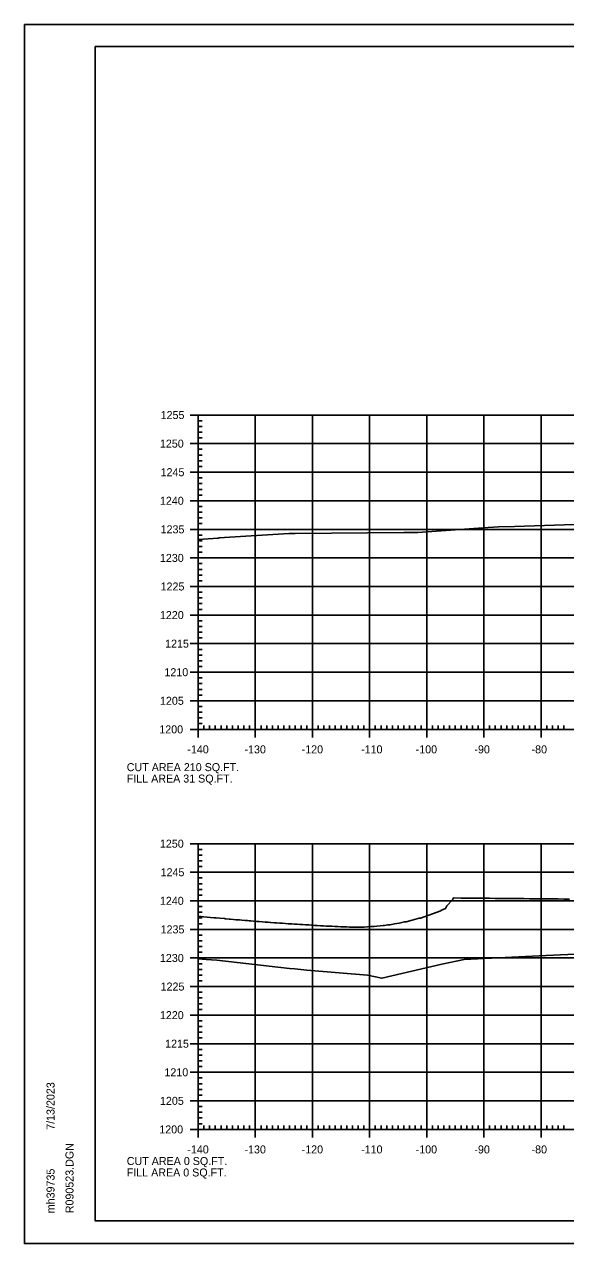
# Model space of a CAD drawing. Extents: x 1406028 to 1412453, y 321733 to 325986.
# Drawn here: x 1412119.8 to 1412214.5, y 321851.7 to 322065 of the extents above; entities that cross this region are included whole.
import ezdxf

# ---------------------------------------------------------------- set-up
doc = ezdxf.new("R2010")
doc.units = 0
for name, color, linetype in [('R_Axis', 7, 'Continuous'), ('R_Axis Annot', 7, 'Continuous'), ('R_Border', 7, 'Continuous'), ('R_Exist Surface', 7, 'Continuous'), ('R_Fin Surface', 7, 'Continuous'), ('R_Grid', 7, 'Continuous'), ('R_No Plot', 7, 'Continuous')]:
    doc.layers.add(name, color=color, linetype=linetype)

msp = doc.modelspace()

# ---------------------------------------------------------------- linework, layer by layer
at = {"layer": 'R_Axis'}
for p, q in [((1412148.83, 321996.67), (1412151.63, 321996.67)), ((1412150.23, 321941.67), (1412150.23, 321996.67)), ((1412150.23, 321995.67), (1412150.93, 321995.67)), ((1412150.23, 321994.67), (1412150.93, 321994.67)), ((1412150.23, 321993.67), (1412150.93, 321993.67)), ((1412150.23, 321992.67), (1412150.93, 321992.67)), ((1412148.83, 321991.67), (1412151.63, 321991.67)), ((1412150.23, 321990.67), (1412150.93, 321990.67)), ((1412150.23, 321989.67), (1412150.93, 321989.67)), ((1412150.23, 321988.67), (1412150.93, 321988.67)), ((1412148.83, 321986.67), (1412151.63, 321986.67)), ((1412150.23, 321987.67), (1412150.93, 321987.67)), ((1412150.23, 321985.67), (1412150.93, 321985.67)), ((1412150.23, 321984.67), (1412150.93, 321984.67)), ((1412150.23, 321983.67), (1412150.93, 321983.67)), ((1412150.23, 321982.67), (1412150.93, 321982.67)), ((1412148.83, 321981.67), (1412151.63, 321981.67)), ((1412150.23, 321980.67), (1412150.93, 321980.67)), ((1412150.23, 321979.67), (1412150.93, 321979.67)), ((1412150.23, 321978.67), (1412150.93, 321978.67)), ((1412150.23, 321977.67), (1412150.93, 321977.67)), ((1412148.83, 321976.67), (1412151.63, 321976.67)), ((1412150.23, 321975.67), (1412150.93, 321975.67)), ((1412150.23, 321974.67), (1412150.93, 321974.67)), ((1412150.23, 321973.67), (1412150.93, 321973.67)), ((1412148.83, 321971.67), (1412151.63, 321971.67)), ((1412150.23, 321972.67), (1412150.93, 321972.67)), ((1412150.23, 321970.67), (1412150.93, 321970.67)), ((1412150.23, 321969.67), (1412150.93, 321969.67)), ((1412150.23, 321968.67), (1412150.93, 321968.67)), ((1412150.23, 321967.67), (1412150.93, 321967.67)), ((1412148.83, 321966.67), (1412151.63, 321966.67)), ((1412150.23, 321965.67), (1412150.93, 321965.67)), ((1412150.23, 321964.67), (1412150.93, 321964.67)), ((1412150.23, 321963.67), (1412150.93, 321963.67)), ((1412148.83, 321961.67), (1412151.63, 321961.67)), ((1412150.23, 321962.67), (1412150.93, 321962.67)), ((1412150.23, 321960.67), (1412150.93, 321960.67)), ((1412150.23, 321959.67), (1412150.93, 321959.67)), ((1412150.23, 321958.67), (1412150.93, 321958.67)), ((1412148.83, 321956.67), (1412151.63, 321956.67)), ((1412150.23, 321957.67), (1412150.93, 321957.67)), ((1412150.23, 321955.67), (1412150.93, 321955.67)), ((1412150.23, 321954.67), (1412150.93, 321954.67)), ((1412150.23, 321953.67), (1412150.93, 321953.67)), ((1412150.23, 321952.67), (1412150.93, 321952.67)), ((1412148.83, 321951.67), (1412151.63, 321951.67)), ((1412150.23, 321950.67), (1412150.93, 321950.67)), ((1412150.23, 321949.67), (1412150.93, 321949.67)), ((1412150.23, 321948.67), (1412150.93, 321948.67)), ((1412148.83, 321946.67), (1412151.63, 321946.67)), ((1412150.23, 321947.67), (1412150.93, 321947.67)), ((1412150.23, 321945.67), (1412150.93, 321945.67)), ((1412150.23, 321944.67), (1412150.93, 321944.67)), ((1412150.23, 321943.67), (1412150.93, 321943.67)), ((1412148.83, 321941.67), (1412151.63, 321941.67)), ((1412150.23, 321940.27), (1412150.23, 321943.07)), ((1412150.23, 321942.67), (1412150.93, 321942.67)), ((1412150.23, 321941.67), (1412430.23, 321941.67)), ((1412151.23, 321941.67), (1412151.23, 321942.37)), ((1412152.23, 321941.67), (1412152.23, 321942.37)), ((1412153.23, 321941.67), (1412153.23, 321942.37)), ((1412154.23, 321941.67), (1412154.23, 321942.37)), ((1412155.23, 321941.67), (1412155.23, 321942.37)), ((1412156.23, 321941.67), (1412156.23, 321942.37)), ((1412157.23, 321941.67), (1412157.23, 321942.37)), ((1412158.23, 321941.67), (1412158.23, 321942.37)), ((1412159.23, 321941.67), (1412159.23, 321942.37)), ((1412160.23, 321940.27), (1412160.23, 321943.07)), ((1412161.23, 321941.67), (1412161.23, 321942.37)), ((1412162.23, 321941.67), (1412162.23, 321942.37)), ((1412163.23, 321941.67), (1412163.23, 321942.37)), ((1412164.23, 321941.67), (1412164.23, 321942.37)), ((1412165.23, 321941.67), (1412165.23, 321942.37)), ((1412166.23, 321941.67), (1412166.23, 321942.37)), ((1412167.23, 321941.67), (1412167.23, 321942.37)), ((1412168.23, 321941.67), (1412168.23, 321942.37)), ((1412169.23, 321941.67), (1412169.23, 321942.37)), ((1412170.23, 321940.27), (1412170.23, 321943.07)), ((1412171.23, 321941.67), (1412171.23, 321942.37)), ((1412172.23, 321941.67), (1412172.23, 321942.37)), ((1412173.23, 321941.67), (1412173.23, 321942.37)), ((1412174.23, 321941.67), (1412174.23, 321942.37)), ((1412175.23, 321941.67), (1412175.23, 321942.37)), ((1412176.23, 321941.67), (1412176.23, 321942.37)), ((1412177.23, 321941.67), (1412177.23, 321942.37)), ((1412178.23, 321941.67), (1412178.23, 321942.37)), ((1412179.23, 321941.67), (1412179.23, 321942.37)), ((1412180.23, 321940.27), (1412180.23, 321943.07)), ((1412181.23, 321941.67), (1412181.23, 321942.37)), ((1412182.23, 321941.67), (1412182.23, 321942.37)), ((1412183.23, 321941.67), (1412183.23, 321942.37)), ((1412184.23, 321941.67), (1412184.23, 321942.37)), ((1412185.23, 321941.67), (1412185.23, 321942.37)), ((1412186.23, 321941.67), (1412186.23, 321942.37)), ((1412187.23, 321941.67), (1412187.23, 321942.37)), ((1412188.23, 321941.67), (1412188.23, 321942.37)), ((1412189.23, 321941.67), (1412189.23, 321942.37)), ((1412190.23, 321940.27), (1412190.23, 321943.07)), ((1412191.23, 321941.67), (1412191.23, 321942.37)), ((1412192.23, 321941.67), (1412192.23, 321942.37)), ((1412193.23, 321941.67), (1412193.23, 321942.37)), ((1412194.23, 321941.67), (1412194.23, 321942.37)), ((1412195.23, 321941.67), (1412195.23, 321942.37)), ((1412196.23, 321941.67), (1412196.23, 321942.37)), ((1412197.23, 321941.67), (1412197.23, 321942.37)), ((1412198.23, 321941.67), (1412198.23, 321942.37)), ((1412199.23, 321941.67), (1412199.23, 321942.37)), ((1412200.23, 321940.27), (1412200.23, 321943.07)), ((1412201.23, 321941.67), (1412201.23, 321942.37)), ((1412202.23, 321941.67), (1412202.23, 321942.37)), ((1412203.23, 321941.67), (1412203.23, 321942.37)), ((1412204.23, 321941.67), (1412204.23, 321942.37)), ((1412205.23, 321941.67), (1412205.23, 321942.37)), ((1412206.23, 321941.67), (1412206.23, 321942.37)), ((1412207.23, 321941.67), (1412207.23, 321942.37)), ((1412208.23, 321941.67), (1412208.23, 321942.37)), ((1412209.23, 321941.67), (1412209.23, 321942.37)), ((1412210.23, 321940.27), (1412210.23, 321943.07)), ((1412211.23, 321941.67), (1412211.23, 321942.37)), ((1412212.23, 321941.67), (1412212.23, 321942.37)), ((1412213.23, 321941.67), (1412213.23, 321942.37)), ((1412214.23, 321941.67), (1412214.23, 321942.37)), ((1412148.83, 321921.67), (1412151.63, 321921.67)), ((1412150.23, 321871.67), (1412150.23, 321921.67)), ((1412150.23, 321920.67), (1412150.93, 321920.67)), ((1412150.23, 321919.67), (1412150.93, 321919.67)), ((1412150.23, 321918.67), (1412150.93, 321918.67)), ((1412148.83, 321916.67), (1412151.63, 321916.67)), ((1412150.23, 321917.67), (1412150.93, 321917.67)), ((1412150.23, 321915.67), (1412150.93, 321915.67)), ((1412150.23, 321914.67), (1412150.93, 321914.67)), ((1412150.23, 321913.67), (1412150.93, 321913.67)), ((1412148.83, 321911.67), (1412151.63, 321911.67)), ((1412150.23, 321912.67), (1412150.93, 321912.67)), ((1412150.23, 321910.67), (1412150.93, 321910.67)), ((1412150.23, 321909.67), (1412150.93, 321909.67)), ((1412150.23, 321908.67), (1412150.93, 321908.67)), ((1412150.23, 321907.67), (1412150.93, 321907.67)), ((1412148.83, 321906.67), (1412151.63, 321906.67)), ((1412150.23, 321905.67), (1412150.93, 321905.67)), ((1412150.23, 321904.67), (1412150.93, 321904.67)), ((1412150.23, 321903.67), (1412150.93, 321903.67)), ((1412148.83, 321901.67), (1412151.63, 321901.67)), ((1412150.23, 321902.67), (1412150.93, 321902.67)), ((1412150.23, 321900.67), (1412150.93, 321900.67)), ((1412150.23, 321899.67), (1412150.93, 321899.67)), ((1412148.83, 321896.67), (1412151.63, 321896.67)), ((1412150.23, 321898.67), (1412150.93, 321898.67)), ((1412150.23, 321897.67), (1412150.93, 321897.67)), ((1412150.23, 321895.67), (1412150.93, 321895.67)), ((1412150.23, 321894.67), (1412150.93, 321894.67)), ((1412150.23, 321893.67), (1412150.93, 321893.67)), ((1412150.23, 321892.67), (1412150.93, 321892.67)), ((1412148.83, 321891.67), (1412151.63, 321891.67)), ((1412150.23, 321890.67), (1412150.93, 321890.67)), ((1412150.23, 321889.67), (1412150.93, 321889.67)), ((1412150.23, 321888.67), (1412150.93, 321888.67)), ((1412148.83, 321886.67), (1412151.63, 321886.67)), ((1412150.23, 321887.67), (1412150.93, 321887.67)), ((1412150.23, 321885.67), (1412150.93, 321885.67)), ((1412150.23, 321884.67), (1412150.93, 321884.67)), ((1412148.83, 321881.67), (1412151.63, 321881.67)), ((1412150.23, 321883.67), (1412150.93, 321883.67)), ((1412150.23, 321882.67), (1412150.93, 321882.67)), ((1412150.23, 321880.67), (1412150.93, 321880.67)), ((1412150.23, 321879.67), (1412150.93, 321879.67)), ((1412150.23, 321878.67), (1412150.93, 321878.67)), ((1412150.23, 321877.67), (1412150.93, 321877.67)), ((1412148.83, 321876.67), (1412151.63, 321876.67)), ((1412150.23, 321875.67), (1412150.93, 321875.67)), ((1412150.23, 321874.67), (1412150.93, 321874.67)), ((1412150.23, 321873.67), (1412150.93, 321873.67)), ((1412148.83, 321871.67), (1412151.63, 321871.67)), ((1412150.23, 321870.27), (1412150.23, 321873.07)), ((1412150.23, 321872.67), (1412150.93, 321872.67)), ((1412150.23, 321871.67), (1412430.23, 321871.67)), ((1412151.23, 321871.67), (1412151.23, 321872.37)), ((1412152.23, 321871.67), (1412152.23, 321872.37)), ((1412153.23, 321871.67), (1412153.23, 321872.37)), ((1412154.23, 321871.67), (1412154.23, 321872.37)), ((1412155.23, 321871.67), (1412155.23, 321872.37)), ((1412156.23, 321871.67), (1412156.23, 321872.37)), ((1412157.23, 321871.67), (1412157.23, 321872.37)), ((1412158.23, 321871.67), (1412158.23, 321872.37)), ((1412159.23, 321871.67), (1412159.23, 321872.37)), ((1412160.23, 321870.27), (1412160.23, 321873.07)), ((1412161.23, 321871.67), (1412161.23, 321872.37)), ((1412162.23, 321871.67), (1412162.23, 321872.37)), ((1412163.23, 321871.67), (1412163.23, 321872.37)), ((1412164.23, 321871.67), (1412164.23, 321872.37)), ((1412165.23, 321871.67), (1412165.23, 321872.37)), ((1412166.23, 321871.67), (1412166.23, 321872.37)), ((1412167.23, 321871.67), (1412167.23, 321872.37)), ((1412168.23, 321871.67), (1412168.23, 321872.37)), ((1412169.23, 321871.67), (1412169.23, 321872.37)), ((1412170.23, 321870.27), (1412170.23, 321873.07)), ((1412171.23, 321871.67), (1412171.23, 321872.37)), ((1412172.23, 321871.67), (1412172.23, 321872.37)), ((1412173.23, 321871.67), (1412173.23, 321872.37)), ((1412174.23, 321871.67), (1412174.23, 321872.37)), ((1412175.23, 321871.67), (1412175.23, 321872.37)), ((1412176.23, 321871.67), (1412176.23, 321872.37)), ((1412177.23, 321871.67), (1412177.23, 321872.37)), ((1412178.23, 321871.67), (1412178.23, 321872.37)), ((1412179.23, 321871.67), (1412179.23, 321872.37)), ((1412180.23, 321870.27), (1412180.23, 321873.07)), ((1412181.23, 321871.67), (1412181.23, 321872.37)), ((1412182.23, 321871.67), (1412182.23, 321872.37)), ((1412183.23, 321871.67), (1412183.23, 321872.37)), ((1412184.23, 321871.67), (1412184.23, 321872.37)), ((1412185.23, 321871.67), (1412185.23, 321872.37)), ((1412186.23, 321871.67), (1412186.23, 321872.37)), ((1412187.23, 321871.67), (1412187.23, 321872.37)), ((1412188.23, 321871.67), (1412188.23, 321872.37)), ((1412189.23, 321871.67), (1412189.23, 321872.37)), ((1412190.23, 321870.27), (1412190.23, 321873.07)), ((1412191.23, 321871.67), (1412191.23, 321872.37)), ((1412192.23, 321871.67), (1412192.23, 321872.37)), ((1412193.23, 321871.67), (1412193.23, 321872.37)), ((1412194.23, 321871.67), (1412194.23, 321872.37)), ((1412195.23, 321871.67), (1412195.23, 321872.37)), ((1412196.23, 321871.67), (1412196.23, 321872.37)), ((1412197.23, 321871.67), (1412197.23, 321872.37)), ((1412198.23, 321871.67), (1412198.23, 321872.37)), ((1412199.23, 321871.67), (1412199.23, 321872.37)), ((1412200.23, 321870.27), (1412200.23, 321873.07)), ((1412201.23, 321871.67), (1412201.23, 321872.37)), ((1412202.23, 321871.67), (1412202.23, 321872.37)), ((1412203.23, 321871.67), (1412203.23, 321872.37)), ((1412204.23, 321871.67), (1412204.23, 321872.37)), ((1412205.23, 321871.67), (1412205.23, 321872.37)), ((1412206.23, 321871.67), (1412206.23, 321872.37)), ((1412207.23, 321871.67), (1412207.23, 321872.37)), ((1412208.23, 321871.67), (1412208.23, 321872.37)), ((1412209.23, 321871.67), (1412209.23, 321872.37)), ((1412210.23, 321870.27), (1412210.23, 321873.07)), ((1412211.23, 321871.67), (1412211.23, 321872.37)), ((1412212.23, 321871.67), (1412212.23, 321872.37)), ((1412213.23, 321871.67), (1412213.23, 321872.37)), ((1412214.23, 321871.67), (1412214.23, 321872.37))]:
    msp.add_line(p, q, dxfattribs=at)
at = {"layer": 'R_Border'}
for p, q in [((1412132.23, 322061.13), (1412448.41, 322061.13)), ((1412132.23, 321855.67), (1412132.23, 322061.13)), ((1412132.23, 321855.67), (1412132.23, 321855.67)), ((1412448.41, 321855.67), (1412132.23, 321855.67))]:
    msp.add_line(p, q, dxfattribs=at)
at = {"layer": 'R_Exist Surface'}
for points in [[(1412150.23, 321974.92), (1412153.72, 321975.14), (1412153.9, 321975.17), (1412166.07, 321975.92), (1412167.2, 321975.95), (1412186.2, 321976.11), (1412188.52, 321976.13), (1412188.61, 321976.14), (1412188.69, 321976.14), (1412200.13, 321976.94), (1412202.77, 321977.09), (1412205.59, 321977.17), (1412221.34, 321977.72)], [(1412150.23, 321901.52), (1412151.64, 321901.38), (1412153.48, 321901.29), (1412166.24, 321899.81), (1412167.15, 321899.75), (1412169.24, 321899.55), (1412179.84, 321898.64), (1412182.38, 321898.12), (1412192.88, 321900.56), (1412196.8, 321901.43), (1412209.92, 321902.04), (1412227.4, 321902.87)]]:
    msp.add_lwpolyline(points, dxfattribs=at)
at = {"layer": 'R_Fin Surface'}
msp.add_lwpolyline([(1412150.23, 321908.98), (1412150.78, 321908.93), (1412151.18, 321908.89), (1412151.79, 321908.83), (1412152.4, 321908.77), (1412153.01, 321908.71), (1412153.41, 321908.68), (1412154.02, 321908.62), (1412154.82, 321908.55), (1412155.03, 321908.53), (1412155.63, 321908.48), (1412155.84, 321908.46), (1412156.44, 321908.41), (1412156.85, 321908.37), (1412157.45, 321908.32), (1412157.87, 321908.29), (1412158.46, 321908.23), (1412158.88, 321908.2), (1412159.18, 321908.18), (1412159.47, 321908.15), (1412159.9, 321908.12), (1412160.48, 321908.07), (1412160.91, 321908.04), (1412161.49, 321907.99), (1412161.93, 321907.96), (1412162.5, 321907.92), (1412162.86, 321907.89), (1412162.94, 321907.89), (1412163.51, 321907.84), (1412163.59, 321907.84), (1412163.96, 321907.81), (1412164.53, 321907.77), (1412164.97, 321907.74), (1412165.54, 321907.7), (1412165.99, 321907.67), (1412166.44, 321907.64), (1412166.55, 321907.63), (1412166.65, 321907.62), (1412167.1, 321907.6), (1412167.56, 321907.57), (1412168.02, 321907.54), (1412168.57, 321907.5), (1412169.04, 321907.47), (1412169.58, 321907.44), (1412170.05, 321907.41), (1412170.6, 321907.38), (1412171.07, 321907.35), (1412171.61, 321907.32), (1412172.15, 321907.29), (1412172.62, 321907.26), (1412173.11, 321907.24), (1412173.64, 321907.21), (1412174.13, 321907.19), (1412174.65, 321907.16), (1412175.18, 321907.13), (1412175.7, 321907.11), (1412176.18, 321907.1), (1412176.71, 321907.07), (1412177.23, 321907.06), (1412177.76, 321907.06), (1412178.3, 321907.07), (1412178.76, 321907.06), (1412179.3, 321907.08), (1412179.86, 321907.11), (1412180.43, 321907.15), (1412181.03, 321907.2), (1412181.47, 321907.21), (1412182.08, 321907.28), (1412182.61, 321907.34), (1412182.74, 321907.36), (1412182.86, 321907.38), (1412183.44, 321907.47), (1412183.84, 321907.48), (1412184.58, 321907.62), (1412185.4, 321907.78), (1412186.32, 321907.99), (1412186.65, 321908.01), (1412187.67, 321908.28), (1412188.9, 321908.64), (1412189.14, 321908.66), (1412190.62, 321909.16), (1412192.67, 321909.94), (1412192.72, 321909.95), (1412193.52, 321910.31), (1412193.76, 321910.81), (1412194.75, 321911.85), (1412194.91, 321912.17), (1412196.23, 321912.16), (1412197.23, 321912.15), (1412198.23, 321912.14), (1412199.23, 321912.13), (1412200.23, 321912.12), (1412201.23, 321912.11), (1412202.23, 321912.1), (1412203.23, 321912.09), (1412204.23, 321912.08), (1412205.23, 321912.07), (1412206.23, 321912.06), (1412207.23, 321912.05), (1412208.23, 321912.04), (1412209.23, 321912.03), (1412210.23, 321912.02), (1412211.23, 321912.01), (1412212.23, 321912), (1412213.23, 321911.99), (1412214.23, 321911.98), (1412215.23, 321911.97)], dxfattribs=at)
at = {"layer": 'R_Grid'}
for p, q in [((1412150.23, 321996.67), (1412430.23, 321996.67)), ((1412150.23, 321941.67), (1412150.23, 321996.67)), ((1412160.23, 321941.67), (1412160.23, 321996.67)), ((1412170.23, 321941.67), (1412170.23, 321996.67)), ((1412180.23, 321941.67), (1412180.23, 321996.67)), ((1412190.23, 321941.67), (1412190.23, 321996.67)), ((1412200.23, 321941.67), (1412200.23, 321996.67)), ((1412210.23, 321941.67), (1412210.23, 321996.67)), ((1412150.23, 321991.67), (1412430.23, 321991.67)), ((1412150.23, 321986.67), (1412430.23, 321986.67)), ((1412150.23, 321981.67), (1412430.23, 321981.67)), ((1412150.23, 321976.67), (1412430.23, 321976.67)), ((1412150.23, 321971.67), (1412430.23, 321971.67)), ((1412150.23, 321966.67), (1412430.23, 321966.67)), ((1412150.23, 321961.67), (1412430.23, 321961.67)), ((1412150.23, 321956.67), (1412430.23, 321956.67)), ((1412150.23, 321951.67), (1412430.23, 321951.67)), ((1412150.23, 321946.67), (1412430.23, 321946.67)), ((1412150.23, 321941.67), (1412430.23, 321941.67)), ((1412150.23, 321921.67), (1412430.23, 321921.67)), ((1412150.23, 321871.67), (1412150.23, 321921.67)), ((1412160.23, 321871.67), (1412160.23, 321921.67)), ((1412170.23, 321871.67), (1412170.23, 321921.67)), ((1412180.23, 321871.67), (1412180.23, 321921.67)), ((1412190.23, 321871.67), (1412190.23, 321921.67)), ((1412200.23, 321871.67), (1412200.23, 321921.67)), ((1412210.23, 321871.67), (1412210.23, 321921.67)), ((1412150.23, 321916.67), (1412430.23, 321916.67)), ((1412150.23, 321911.67), (1412430.23, 321911.67)), ((1412150.23, 321906.67), (1412430.23, 321906.67)), ((1412150.23, 321901.67), (1412430.23, 321901.67)), ((1412150.23, 321896.67), (1412430.23, 321896.67)), ((1412150.23, 321891.67), (1412430.23, 321891.67)), ((1412150.23, 321886.67), (1412430.23, 321886.67)), ((1412150.23, 321881.67), (1412430.23, 321881.67)), ((1412150.23, 321876.67), (1412430.23, 321876.67)), ((1412150.23, 321871.67), (1412430.23, 321871.67))]:
    msp.add_line(p, q, dxfattribs=at)
at = {"layer": 'R_No Plot'}
for p, q in [((1412119.83, 322065.03), (1412453.16, 322065.03)), ((1412119.83, 321851.69), (1412453.16, 321851.69))]:
    msp.add_line(p, q, dxfattribs=at)
for points in [[(1412119.82, 322065.03), (1412453.16, 322065.03), (1412453.16, 321851.69), (1412119.82, 321851.69)], [(1412366.15, 322061.13), (1412385.77, 322061.13), (1412385.77, 322051.25), (1412401.88, 322051.25), (1412425.08, 322051.25), (1412425.2, 322023.09), (1412448.41, 322023.09), (1412448.41, 321855.67), (1412132.23, 321855.67), (1412132.23, 322061.13)]]:
    msp.add_lwpolyline(points, close=True, dxfattribs=at)

# ---------------------------------------------------------------- texts
at = {"layer": 'R_Axis Annot'}
for s, p in [('1255', (1412143.66, 321995.97)), ('1250', (1412143.54, 321990.97)), ('1245', (1412143.66, 321985.97)), ('1240', (1412143.54, 321980.97)), ('1235', (1412143.66, 321975.97)), ('1230', (1412143.54, 321970.97)), ('1225', (1412143.66, 321965.97)), ('1220', (1412143.54, 321960.97)), ('1215', (1412144.45, 321955.97)), ('1210', (1412144.33, 321950.97)), ('1205', (1412143.55, 321945.97)), ('1200', (1412143.43, 321940.97)), ('-140', (1412148.34, 321937.47)), ('-130', (1412158.34, 321937.47)), ('-120', (1412168.34, 321937.47)), ('-110', (1412178.74, 321937.47)), ('-100', (1412188.29, 321937.47)), ('-90', (1412198.57, 321937.47)), ('-80', (1412208.57, 321937.47)), ('CUT AREA 210 SQ.FT.', (1412137.74, 321934.36)), ('FILL AREA 31 SQ.FT.', (1412137.74, 321932.36)), ('1250', (1412143.54, 321920.97)), ('1245', (1412143.66, 321915.97)), ('1240', (1412143.54, 321910.97)), ('1235', (1412143.66, 321905.97)), ('1230', (1412143.54, 321900.97)), ('1225', (1412143.66, 321895.97)), ('1220', (1412143.54, 321890.97)), ('1215', (1412144.45, 321885.97)), ('1210', (1412144.33, 321880.97)), ('1205', (1412143.55, 321875.97)), ('1200', (1412143.43, 321870.97)), ('-140', (1412148.34, 321867.47)), ('-130', (1412158.34, 321867.47)), ('-120', (1412168.34, 321867.47)), ('-110', (1412178.74, 321867.47)), ('-100', (1412188.29, 321867.47)), ('-90', (1412198.57, 321867.47)), ('-80', (1412208.57, 321867.47)), ('CUT AREA 0 SQ.FT.', (1412137.74, 321865.44)), ('FILL AREA 0 SQ.FT.', (1412137.74, 321863.44))]:
    msp.add_text(s, height=1.4, dxfattribs=at).set_placement(p)
at = {"layer": 'R_Border'}
for s, p in [('7/13/2023', (1412125.1, 321871.6)), ('R090523.DGN', (1412128.42, 321857)), ('mh39735', (1412125.1, 321857))]:
    msp.add_text(s, height=1.4, rotation=90, dxfattribs=at).set_placement(p)

doc.saveas('drawing.dxf')
